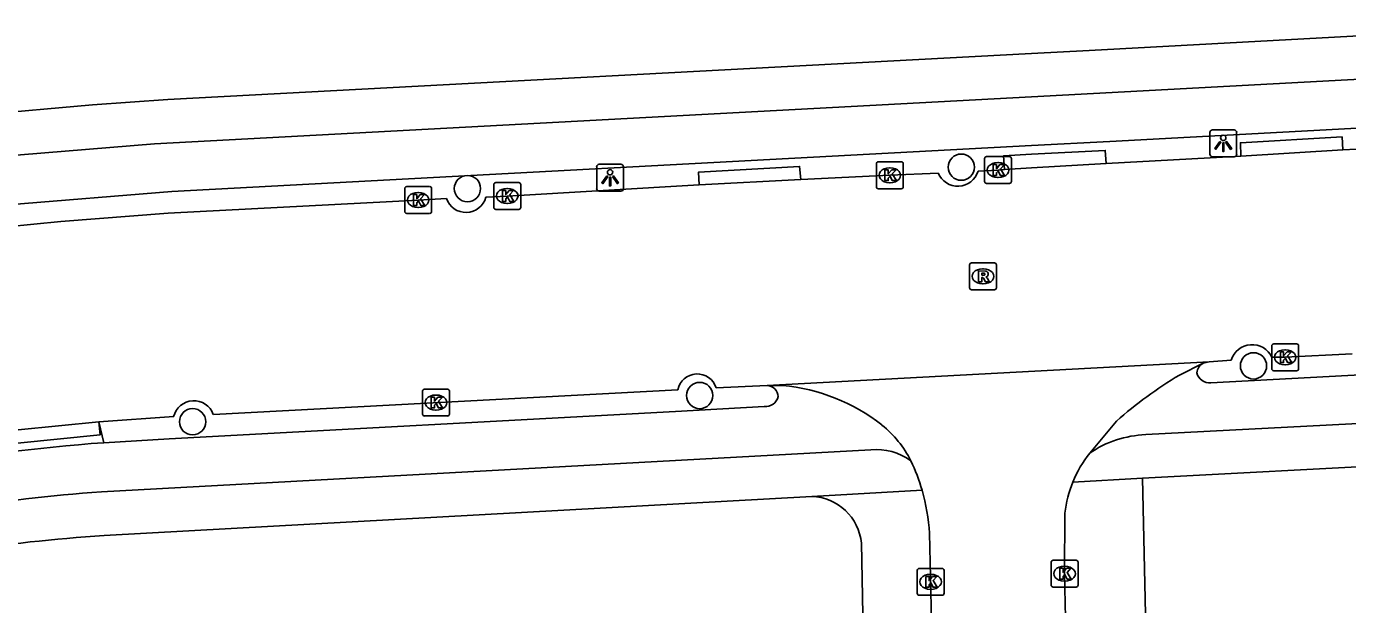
# Model space of a CAD drawing. Extents: x 157321 to 158827, y 386650 to 388532.
# Drawn here: x 157962.6 to 158011.76, y 387806.21 to 387827.72 of the extents above; entities that cross this region are included whole.
import ezdxf

# ---------------------------------------------------------------- set-up
doc = ezdxf.new("R2010")
doc.units = 0
for name, color, linetype in [('IMGEO_Berm_open', 7, 'Continuous'), ('IMGEO_Boom', 7, 'Continuous'), ('IMGEO_Fietspad_open', 7, 'Continuous'), ('IMGEO_Kolk', 7, 'Continuous'), ('IMGEO_Lichtpunt', 7, 'Continuous'), ('IMGEO_Rijbaan_lokaal_open', 7, 'Continuous'), ('IMGEO_Rioolput', 7, 'Continuous'), ('IMGEO_Voetpad_open', 7, 'Continuous')]:
    doc.layers.add(name, color=color, linetype=linetype)

msp = doc.modelspace()

# ---------------------------------------------------------------- linework, layer by layer
at = {"layer": 'IMGEO_Berm_open'}
for points in [[(158011.588, 387823.13), (158011.558, 387823.609), (158007.774, 387823.393), (158007.79, 387822.898)], [(158002.778, 387822.62), (158002.746, 387823.105), (158000, 387822.964), (157998.959, 387822.911), (157998.998, 387822.395)], [(157991.411, 387822.019), (157991.371, 387822.51), (157987.602, 387822.295), (157987.632, 387821.827)], [(157957.772, 387812.266), (157957.824, 387811.769), (157965.336, 387812.522), (157965.288, 387813.006)], [(157965.476, 387812.233), (157965.288, 387813.006)]]:
    msp.add_lwpolyline(points, dxfattribs=at)
at = {"layer": 'IMGEO_Boom'}
for centre in [(157997.386, 387822.483), (157979.009, 387821.687), (158008.259, 387815.091), (157987.651, 387813.987), (157968.782, 387813.013)]:
    msp.add_circle(centre, 0.489, dxfattribs=at)
at = {"layer": 'IMGEO_Fietspad_open'}
for points in [[(158035.701, 387827.005), (158034.765, 387826.957), (158031.35, 387826.784), (158002.305, 387825.223), (158000, 387825.1), (157967.364, 387823.355), (157962.374, 387822.947), (157957.401, 387822.48), (157952.456, 387821.826), (157947.488, 387821.075), (157940.573, 387819.972), (157937.608, 387819.469), (157932.674, 387818.617)], [(158035.774, 387825.199), (158032.861, 387825.05), (158031.191, 387824.964), (158002.91, 387823.44), (158000, 387823.285), (157968.009, 387821.582), (157961.921, 387821.078), (157957.268, 387820.637), (157953.082, 387820.103), (157952.645, 387820.022), (157948.021, 387819.305), (157940.896, 387818.185), (157936.412, 387817.417)], [(158138.778, 387819.598), (158135.899, 387819.597), (158129.05, 387819.564), (158126.569, 387819.519), (158124.089, 387819.471), (158119.08, 387819.279), (158100.257, 387818.545), (158090.007, 387818.154), (158055.331, 387816.789), (158043.299, 387816.302), (158033.665, 387815.894), (158025.822, 387815.511), (158017.098, 387815.02), (158006.675, 387814.461)], [(158117.08, 387817.41), (158109.358, 387817.104), (158103.633, 387816.875), (158085.379, 387816.16), (158065.961, 387815.395), (158052.385, 387814.886), (158044.342, 387814.563), (158033.371, 387814.077), (158027.364, 387813.748), (158019.295, 387813.341), (158013.363, 387813.005), (158004.247, 387812.533)], [(157965.476, 387812.233), (157967.91, 387812.37), (157986.756, 387813.387), (157990.054, 387813.584)], [(157994.017, 387811.971), (157965.386, 387810.408)]]:
    msp.add_lwpolyline(points, dxfattribs=at)
for centre, radius, start, end in [((158006.588, 387814.8), 0.436, 117.091, 175.3792), ((158006.628, 387814.947), 0.488, 193.2582, 275.5005), ((157990.123, 387813.916), 0.449, 4.2357, 84.9279), ((157990.116, 387814.045), 0.465, 262.3757, 348.0681), ((158004.42, 387808.507), 4.03, 92.4605, 124.046), ((157971.345, 387733.746), 78.706, 94.27648, 99.76419), ((157994.212, 387809.768), 2.211, 54.1186, 95.0592), ((157970.934, 387737.652), 72.967, 94.36029, 103.24228)]:
    msp.add_arc(centre, radius, start, end, dxfattribs=at)
at = {"layer": 'IMGEO_Kolk'}
for p, q in [((157998.327, 387822.877), (157999.179, 387822.877)), ((157994.226, 387821.756), (157994.226, 387822.608)), ((157994.301, 387822.682), (157995.153, 387822.682)), ((157994.714, 387822.462), (157994.739, 387822.462)), ((157995.227, 387822.608), (157995.227, 387821.756)), ((157998.252, 387821.951), (157998.252, 387822.803)), ((157998.74, 387822.657), (157998.765, 387822.657)), ((157999.253, 387822.803), (157999.253, 387821.951)), ((157979.989, 387820.986), (157979.989, 387821.838)), ((157980.064, 387821.912), (157980.916, 387821.912)), ((157980.99, 387821.838), (157980.99, 387820.986)), ((157994.737, 387821.902), (157994.712, 387821.902)), ((157999.179, 387821.877), (157998.327, 387821.877)), ((157998.763, 387822.097), (157998.738, 387822.097)), ((157976.676, 387820.836), (157976.676, 387821.688)), ((157976.751, 387821.762), (157977.603, 387821.762)), ((157977.164, 387821.542), (157977.189, 387821.542)), ((157977.677, 387821.688), (157977.677, 387820.836)), ((157980.477, 387821.692), (157980.502, 387821.692)), ((157995.153, 387821.682), (157994.301, 387821.682)), ((157977.187, 387820.982), (157977.162, 387820.982)), ((157980.916, 387820.912), (157980.064, 387820.912)), ((157980.5, 387821.132), (157980.475, 387821.132)), ((157977.603, 387820.762), (157976.751, 387820.762)), ((158008.938, 387814.984), (158008.938, 387815.836)), ((158009.013, 387815.91), (158009.865, 387815.91)), ((158009.426, 387815.69), (158009.451, 387815.69)), ((158009.939, 387815.836), (158009.939, 387814.984)), ((158009.449, 387815.13), (158009.424, 387815.13)), ((158009.865, 387814.91), (158009.013, 387814.91)), ((157977.338, 387813.3), (157977.338, 387814.152)), ((157977.413, 387814.226), (157978.265, 387814.226)), ((157977.826, 387814.006), (157977.851, 387814.006)), ((157978.339, 387814.152), (157978.339, 387813.3)), ((157978.265, 387813.226), (157977.413, 387813.226)), ((157977.849, 387813.446), (157977.824, 387813.446)), ((158000.729, 387806.933), (158000.729, 387807.785)), ((158000.804, 387807.859), (158001.656, 387807.859)), ((158001.217, 387807.639), (158001.242, 387807.639)), ((158001.73, 387807.785), (158001.73, 387806.933)), ((157995.744, 387806.629), (157995.744, 387807.481)), ((157995.819, 387807.555), (157996.671, 387807.555)), ((157996.232, 387807.335), (157996.257, 387807.335)), ((157996.745, 387807.481), (157996.745, 387806.629)), ((157996.255, 387806.775), (157996.23, 387806.775)), ((158001.656, 387806.859), (158000.804, 387806.859)), ((158001.24, 387807.079), (158001.215, 387807.079)), ((157996.671, 387806.555), (157995.819, 387806.555))]:
    msp.add_line(p, q, dxfattribs=at)
for points in [[(157998.327, 387822.877), (157999.179, 387822.877)], [(157994.226, 387821.756), (157994.226, 387822.608)], [(157994.301, 387822.682), (157995.153, 387822.682)], [(157994.547, 387822.382), (157994.67, 387822.382), (157994.67, 387822.231), (157994.8, 387822.382), (157994.964, 387822.382), (157994.818, 387822.231), (157994.971, 387821.982), (157994.819, 387821.982), (157994.734, 387822.146), (157994.67, 387822.079), (157994.67, 387821.982), (157994.547, 387821.982), (157994.547, 387822.382)], [(157995.227, 387822.608), (157995.227, 387821.756)], [(157998.252, 387821.951), (157998.252, 387822.803)], [(157998.573, 387822.577), (157998.696, 387822.577), (157998.696, 387822.426), (157998.826, 387822.577), (157998.99, 387822.577), (157998.844, 387822.426), (157998.997, 387822.177), (157998.845, 387822.177), (157998.76, 387822.341), (157998.696, 387822.274), (157998.696, 387822.177), (157998.573, 387822.177), (157998.573, 387822.577)], [(157999.253, 387822.803), (157999.253, 387821.951)], [(157979.989, 387820.986), (157979.989, 387821.838)], [(157980.064, 387821.912), (157980.916, 387821.912)], [(157980.99, 387821.838), (157980.99, 387820.986)], [(157999.179, 387821.877), (157998.327, 387821.877)], [(157976.676, 387820.836), (157976.676, 387821.688)], [(157976.751, 387821.762), (157977.603, 387821.762)], [(157976.997, 387821.462), (157977.12, 387821.462), (157977.12, 387821.311), (157977.25, 387821.462), (157977.414, 387821.462), (157977.268, 387821.311), (157977.421, 387821.062), (157977.269, 387821.062), (157977.184, 387821.226), (157977.12, 387821.159), (157977.12, 387821.062), (157976.997, 387821.062), (157976.997, 387821.462)], [(157977.677, 387821.688), (157977.677, 387820.836)], [(157980.31, 387821.612), (157980.433, 387821.612), (157980.433, 387821.461), (157980.563, 387821.612), (157980.727, 387821.612), (157980.581, 387821.461), (157980.734, 387821.212), (157980.582, 387821.212), (157980.497, 387821.376), (157980.433, 387821.309), (157980.433, 387821.212), (157980.31, 387821.212), (157980.31, 387821.612)], [(157995.153, 387821.682), (157994.301, 387821.682)], [(157980.916, 387820.912), (157980.064, 387820.912)], [(157977.603, 387820.762), (157976.751, 387820.762)], [(158008.938, 387814.984), (158008.938, 387815.836)], [(158009.013, 387815.91), (158009.865, 387815.91)], [(158009.259, 387815.61), (158009.382, 387815.61), (158009.382, 387815.459), (158009.512, 387815.61), (158009.676, 387815.61), (158009.53, 387815.459), (158009.683, 387815.21), (158009.531, 387815.21), (158009.446, 387815.374), (158009.382, 387815.307), (158009.382, 387815.21), (158009.259, 387815.21), (158009.259, 387815.61)], [(158009.939, 387815.836), (158009.939, 387814.984)], [(158009.865, 387814.91), (158009.013, 387814.91)], [(157977.338, 387813.3), (157977.338, 387814.152)], [(157977.413, 387814.226), (157978.265, 387814.226)], [(157978.339, 387814.152), (157978.339, 387813.3)], [(157977.659, 387813.926), (157977.782, 387813.926), (157977.782, 387813.775), (157977.912, 387813.926), (157978.076, 387813.926), (157977.93, 387813.775), (157978.083, 387813.526), (157977.931, 387813.526), (157977.846, 387813.69), (157977.782, 387813.623), (157977.782, 387813.526), (157977.659, 387813.526), (157977.659, 387813.926)], [(157978.265, 387813.226), (157977.413, 387813.226)], [(158000.729, 387806.933), (158000.729, 387807.785)], [(158000.804, 387807.859), (158001.656, 387807.859)], [(158001.73, 387807.785), (158001.73, 387806.933)], [(157995.744, 387806.629), (157995.744, 387807.481)], [(157995.819, 387807.555), (157996.671, 387807.555)], [(157996.065, 387807.255), (157996.188, 387807.255), (157996.188, 387807.104), (157996.318, 387807.255), (157996.482, 387807.255), (157996.336, 387807.104), (157996.489, 387806.855), (157996.337, 387806.855), (157996.252, 387807.019), (157996.188, 387806.952), (157996.188, 387806.855), (157996.065, 387806.855), (157996.065, 387807.255)], [(157996.745, 387807.481), (157996.745, 387806.629)], [(158001.05, 387807.559), (158001.173, 387807.559), (158001.173, 387807.408), (158001.303, 387807.559), (158001.467, 387807.559), (158001.321, 387807.408), (158001.474, 387807.159), (158001.322, 387807.159), (158001.237, 387807.323), (158001.173, 387807.256), (158001.173, 387807.159), (158001.05, 387807.159), (158001.05, 387807.559)], [(158001.656, 387806.859), (158000.804, 387806.859)], [(157996.671, 387806.555), (157995.819, 387806.555)]]:
    msp.add_lwpolyline(points, dxfattribs=at)
for centre, start, end in [((157998.329, 387822.801), 91.552, 178.448), ((157998.329, 387822.801), 91.552, 178.448), ((157999.177, 387822.801), 1.552, 88.448), ((157999.177, 387822.801), 1.552, 88.448), ((157994.303, 387822.606), 91.552, 178.448), ((157994.303, 387822.606), 91.552, 178.448), ((157995.151, 387822.606), 1.552, 88.448), ((157995.151, 387822.606), 1.552, 88.448), ((157980.066, 387821.836), 91.552, 178.448), ((157980.066, 387821.836), 91.552, 178.448), ((157980.914, 387821.836), 1.552, 88.448), ((157980.914, 387821.836), 1.552, 88.448), ((157998.329, 387821.953), 181.552, 268.448), ((157998.329, 387821.953), 181.552, 268.448), ((157999.177, 387821.953), 271.552, 358.448), ((157999.177, 387821.953), 271.552, 358.448), ((157976.753, 387821.686), 91.552, 178.448), ((157976.753, 387821.686), 91.552, 178.448), ((157977.601, 387821.686), 1.552, 88.448), ((157977.601, 387821.686), 1.552, 88.448), ((157994.303, 387821.758), 181.552, 268.448), ((157994.303, 387821.758), 181.552, 268.448), ((157995.151, 387821.758), 271.552, 358.448), ((157995.151, 387821.758), 271.552, 358.448), ((157980.066, 387820.988), 181.552, 268.448), ((157980.066, 387820.988), 181.552, 268.448), ((157980.914, 387820.988), 271.552, 358.448), ((157980.914, 387820.988), 271.552, 358.448), ((157976.753, 387820.838), 181.552, 268.448), ((157976.753, 387820.838), 181.552, 268.448), ((157977.601, 387820.838), 271.552, 358.448), ((157977.601, 387820.838), 271.552, 358.448), ((158009.015, 387815.834), 91.552, 178.448), ((158009.015, 387815.834), 91.552, 178.448), ((158009.863, 387815.834), 1.552, 88.448), ((158009.863, 387815.834), 1.552, 88.448), ((158009.015, 387814.986), 181.552, 268.448), ((158009.015, 387814.986), 181.552, 268.448), ((158009.863, 387814.986), 271.552, 358.448), ((158009.863, 387814.986), 271.552, 358.448), ((157977.415, 387814.15), 91.552, 178.448), ((157977.415, 387814.15), 91.552, 178.448), ((157978.263, 387814.15), 1.552, 88.448), ((157978.263, 387814.15), 1.552, 88.448), ((157977.415, 387813.302), 181.552, 268.448), ((157977.415, 387813.302), 181.552, 268.448), ((157978.263, 387813.302), 271.552, 358.448), ((157978.263, 387813.302), 271.552, 358.448), ((158000.806, 387807.783), 91.552, 178.448), ((158000.806, 387807.783), 91.552, 178.448), ((158001.654, 387807.783), 1.552, 88.448), ((158001.654, 387807.783), 1.552, 88.448), ((157995.821, 387807.479), 91.552, 178.448), ((157995.821, 387807.479), 91.552, 178.448), ((157996.669, 387807.479), 1.552, 88.448), ((157996.669, 387807.479), 1.552, 88.448), ((157995.821, 387806.631), 181.552, 268.448), ((157995.821, 387806.631), 181.552, 268.448), ((157996.669, 387806.631), 271.552, 358.448), ((157996.669, 387806.631), 271.552, 358.448), ((158000.806, 387806.935), 181.552, 268.448), ((158000.806, 387806.935), 181.552, 268.448), ((158001.654, 387806.935), 271.552, 358.448), ((158001.654, 387806.935), 271.552, 358.448)]:
    msp.add_arc(centre, 0.0765, start, end, dxfattribs=at)
for centre, major_axis, ratio, start_param, end_param in [((157994.713, 387822.182), (-0.387, 0.002), 0.722429, 4.712389, 7.853982), ((157994.738, 387822.182), (-0.39, 0.002), 0.717154, 1.570796, 4.712389), ((157998.739, 387822.377), (-0.387, 0.002), 0.722429, 4.712389, 7.853982), ((157998.764, 387822.377), (-0.39, 0.002), 0.717154, 1.570796, 4.712389), ((157977.163, 387821.262), (-0.387, 0.002), 0.722429, 4.712389, 7.853982), ((157977.188, 387821.262), (-0.39, 0.002), 0.717154, 1.570796, 4.712389), ((157980.476, 387821.412), (-0.387, 0.002), 0.722429, 4.712389, 7.853982), ((157980.501, 387821.412), (-0.39, 0.002), 0.717154, 1.570796, 4.712389), ((158009.425, 387815.41), (-0.387, 0.002), 0.722429, 4.712389, 7.853982), ((158009.45, 387815.41), (-0.39, 0.002), 0.717154, 1.570796, 4.712389), ((157977.825, 387813.726), (-0.387, 0.002), 0.722429, 4.712389, 7.853982), ((157977.85, 387813.726), (-0.39, 0.002), 0.717154, 1.570796, 4.712389), ((158001.216, 387807.359), (-0.387, 0.002), 0.722429, 4.712389, 7.853982), ((158001.241, 387807.359), (-0.39, 0.002), 0.717154, 1.570796, 4.712389), ((157996.231, 387807.055), (-0.387, 0.002), 0.722429, 4.712389, 7.853982), ((157996.256, 387807.055), (-0.39, 0.002), 0.717154, 1.570796, 4.712389)]:
    msp.add_ellipse(centre, major_axis=major_axis, ratio=ratio, start_param=start_param, end_param=end_param, dxfattribs=at)
at = {"layer": 'IMGEO_Lichtpunt'}
for p, q in [((158007.539, 387823.869), (158006.731, 387823.869)), ((158007.539, 387823.869), (158006.731, 387823.869)), ((158006.637, 387823.774), (158006.637, 387822.967)), ((158006.637, 387823.774), (158006.637, 387822.967)), ((158007.633, 387822.967), (158007.633, 387823.774)), ((158007.633, 387822.967), (158007.633, 387823.774)), ((158006.731, 387822.873), (158007.539, 387822.873)), ((158006.731, 387822.873), (158007.539, 387822.873)), ((157983.818, 387822.495), (157983.818, 387821.688)), ((157983.818, 387822.495), (157983.818, 387821.688)), ((157984.72, 387822.59), (157983.912, 387822.59)), ((157984.72, 387822.59), (157983.912, 387822.59)), ((157984.814, 387821.688), (157984.814, 387822.495)), ((157984.814, 387821.688), (157984.814, 387822.495)), ((157983.912, 387821.594), (157984.72, 387821.594)), ((157983.912, 387821.594), (157984.72, 387821.594))]:
    msp.add_line(p, q, dxfattribs=at)
for points in [[(158007.011, 387823.438), (158007.05, 387823.41), (158006.862, 387823.148), (158006.824, 387823.175), (158007.011, 387823.438)], [(158007.113, 387823.39), (158007.16, 387823.39), (158007.16, 387823.068), (158007.113, 387823.068), (158007.113, 387823.39)], [(158007.223, 387823.41), (158007.261, 387823.437), (158007.448, 387823.175), (158007.409, 387823.147), (158007.223, 387823.41)], [(157984.192, 387822.159), (157984.231, 387822.131), (157984.043, 387821.869), (157984.005, 387821.896), (157984.192, 387822.159)], [(157984.294, 387822.111), (157984.341, 387822.111), (157984.341, 387821.789), (157984.294, 387821.789), (157984.294, 387822.111)], [(157984.404, 387822.131), (157984.442, 387822.158), (157984.629, 387821.896), (157984.59, 387821.868), (157984.404, 387822.131)]]:
    msp.add_lwpolyline(points, dxfattribs=at)
for centre in [(158007.136, 387823.572), (157984.317, 387822.293)]:
    msp.add_circle(centre, 0.0994, dxfattribs=at)
for centre, start, end in [((158006.731, 387823.774), 90, 180), ((158006.731, 387823.774), 90, 180), ((158007.539, 387823.774), 0, 90), ((158007.539, 387823.774), 0, 90), ((158006.731, 387822.967), 180, 270), ((158006.731, 387822.967), 180, 270), ((158007.539, 387822.967), 270, 0), ((158007.539, 387822.967), 270, 360), ((157983.912, 387822.495), 90, 180), ((157983.912, 387822.495), 90, 180), ((157984.72, 387822.495), 0, 90), ((157984.72, 387822.495), 0, 90), ((157983.912, 387821.688), 180, 270), ((157983.912, 387821.688), 180, 270), ((157984.72, 387821.688), 270, 0), ((157984.72, 387821.688), 270, 360)]:
    msp.add_arc(centre, 0.0946, start, end, dxfattribs=at)
at = {"layer": 'IMGEO_Rijbaan_lokaal_open'}
for points in [[(158007.79, 387822.898), (158002.778, 387822.62)], [(158011.588, 387823.13), (158007.79, 387822.898)], [(158012.088, 387823.15), (158011.588, 387823.13)], [(157998.998, 387822.395), (157998.753, 387822.377), (157998.013, 387822.337)], [(158002.778, 387822.62), (158000, 387822.455), (157998.998, 387822.395)], [(157987.632, 387821.827), (157991.411, 387822.019)], [(157996.526, 387822.265), (157994.727, 387822.181), (157991.411, 387822.019)], [(157987.632, 387821.827), (157980.49, 387821.41), (157979.692, 387821.367)], [(157978.227, 387821.319), (157977.177, 387821.26), (157967.868, 387820.77), (157963.881, 387820.466), (157961.863, 387820.269)], [(158008.944, 387815.412), (158009.439, 387815.411), (158011.933, 387815.54)], [(158006.616, 387815.247), (157990.163, 387814.363)], [(158005.502, 387814.747), (158006.389, 387815.188)], [(158006.389, 387815.188), (158006.616, 387815.247)], [(158006.616, 387815.247), (158007.433, 387815.309)], [(157969.553, 387813.285), (157986.834, 387814.205)], [(157988.267, 387814.275), (157990.163, 387814.363)], [(157990.163, 387814.363), (157990.739, 387814.36)], [(157965.288, 387813.006), (157957.772, 387812.266)], [(157965.288, 387813.006), (157968.077, 387813.203)], [(158002.164, 387811.846), (158003.16, 387813.034)], [(158001.298, 387804.076), (158001.23, 387807.358), (158001.245, 387809.614)], [(157996.205, 387808.863), (157996.316, 387803.952)]]:
    msp.add_lwpolyline(points, dxfattribs=at)
for centre, radius, start, end in [((157997.257, 387822.566), 0.79, 202.421, 343.1231), ((157978.952, 387821.563), 0.765, 198.5773, 345.1759), ((158008.208, 387815.069), 0.812, 24.9749, 162.8244), ((157987.56, 387814.048), 0.743, 17.7772, 167.816), ((158013.899, 387800.81), 16.271, 121.0672, 131.2982), ((157990.094, 387807.359), 7.031, 51.8924, 84.735), ((157968.827, 387813.021), 0.772, 19.991, 166.3687), ((157991.877, 387809.727), 4.067, 26.7858, 51.0673), ((157988.739, 387808.35), 7.492, 16.3674, 25.3719), ((158005.631, 387809.119), 4.411, 141.8114, 158.0724), ((158005.625, 387809.11), 4.409, 157.934, 173.4324), ((157988.843, 387808.405), 7.376, 3.5564, 16.1812)]:
    msp.add_arc(centre, radius, start, end, dxfattribs=at)
at = {"layer": 'IMGEO_Rioolput'}
for p, q in [((157997.768, 387818.922), (157998.62, 387818.922)), ((157997.693, 387817.996), (157997.693, 387818.848)), ((157998.181, 387818.702), (157998.206, 387818.702)), ((157998.694, 387818.848), (157998.694, 387817.996)), ((157998.62, 387817.922), (157997.768, 387817.922)), ((157998.204, 387818.142), (157998.179, 387818.142))]:
    msp.add_line(p, q, dxfattribs=at)
for points in [[(157997.768, 387818.922), (157998.62, 387818.922)], [(157997.693, 387817.996), (157997.693, 387818.848)], [(157998.282, 387818.62), (157998.03, 387818.622), (157998.03, 387818.222)], [(157998.208, 387818.541), (157998.154, 387818.541), (157998.154, 387818.46)], [(157998.154, 387818.46), (157998.206, 387818.46)], [(157998.694, 387818.848), (157998.694, 387817.996)], [(157998.62, 387817.922), (157997.768, 387817.922)], [(157998.03, 387818.222), (157998.154, 387818.222), (157998.154, 387818.384), (157998.165, 387818.384)], [(157998.212, 387818.355), (157998.283, 387818.222), (157998.423, 387818.222), (157998.358, 387818.348)]]:
    msp.add_lwpolyline(points, dxfattribs=at)
for centre, radius, start, end in [((157997.77, 387818.846), 0.0765, 91.552, 178.448), ((157997.77, 387818.846), 0.0765, 91.552, 178.448), ((157998.618, 387818.846), 0.0765, 1.552, 88.448), ((157998.618, 387818.846), 0.0765, 1.552, 88.448), ((157998.19, 387818.649), 0.19, 274.7715, 282.9687), ((157998.214, 387818.445), 0.0964, 77.0061, 93.1865), ((157998.228, 387818.502), 0.0378, 276.6634, 79.6772), ((157998.281, 387818.51), 0.109, 350.3612, 89.416), ((157998.279, 387818.51), 0.112, 277.5842, 350.9817), ((157998.263, 387818.295), 0.108, 29.5134, 73.7905), ((157997.77, 387817.998), 0.0765, 181.552, 268.448), ((157997.77, 387817.998), 0.0765, 181.552, 268.448), ((157998.164, 387818.331), 0.0533, 26.0293, 88.6989), ((157998.618, 387817.998), 0.0765, 271.552, 358.448), ((157998.618, 387817.998), 0.0765, 271.552, 358.448)]:
    msp.add_arc(centre, radius, start, end, dxfattribs=at)
for centre, major_axis, ratio, start_param, end_param in [((157998.18, 387818.422), (-0.387, 0.002), 0.722429, 4.712389, 7.853982), ((157998.205, 387818.422), (-0.39, 0.002), 0.717154, 1.570796, 4.712389)]:
    msp.add_ellipse(centre, major_axis=major_axis, ratio=ratio, start_param=start_param, end_param=end_param, dxfattribs=at)
at = {"layer": 'IMGEO_Voetpad_open'}
for points in [[(157924.124, 387821.809), (157938.347, 387822.906), (157942.323, 387823.248), (157943.839, 387823.388), (157946.542, 387823.54), (157950.927, 387823.773), (157950.964, 387823.399), (157951.256, 387823.424), (157956.973, 387824.039), (157960.865, 387824.435), (157965.054, 387824.804), (157967.86, 387825.005), (158000, 387826.708), (158002.14, 387826.821), (158030.673, 387828.373), (158035.22, 387828.561)], [(158115.415, 387815.727), (158103.704, 387815.261), (158085.627, 387814.555), (158065.444, 387813.761), (158052.508, 387813.285), (158045.053, 387812.966), (158032.91, 387812.431), (158027.544, 387812.18), (158019.006, 387811.707), (158014.013, 387811.437), (158004.135, 387810.907)], [(158001.539, 387810.766), (158004.135, 387810.907)], [(158004.135, 387810.907), (158004.991, 387772.136), (158005.12, 387766.137)], [(157991.823, 387810.234), (157965.486, 387808.776)], [(157991.823, 387810.234), (157995.927, 387810.461)], [(157994.378, 387766.553), (157993.92, 387793.945), (157993.754, 387803.844), (157993.668, 387808.493)]]:
    msp.add_lwpolyline(points, dxfattribs=at)
for centre, radius, start, end in [((157991.757, 387808.316), 1.919, 5.2896, 88.0328), ((157969.613, 387745.11), 63.8, 93.70915, 103.6372)]:
    msp.add_arc(centre, radius, start, end, dxfattribs=at)

doc.saveas('drawing.dxf')
